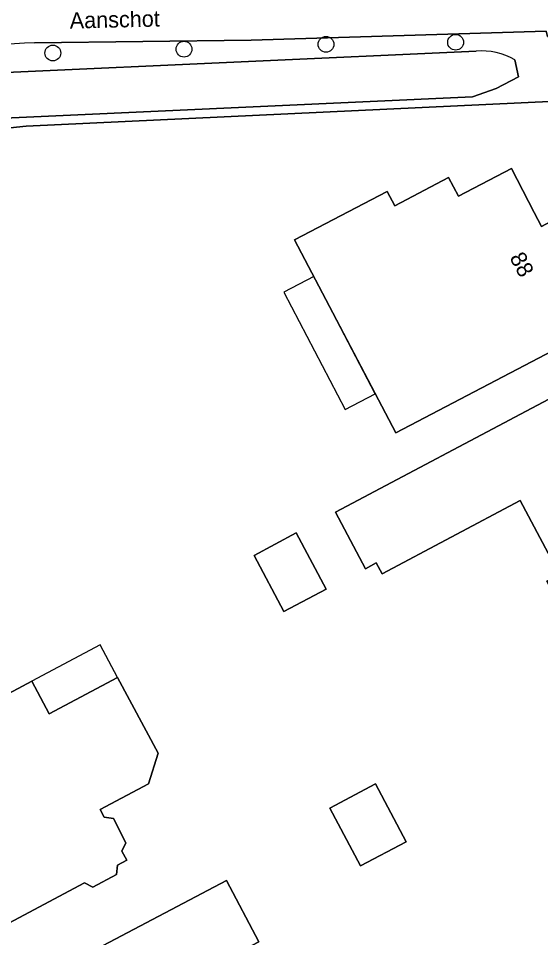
# Model space of a CAD drawing. Extents: x 160455 to 162082, y 388339 to 389736.
# Drawn here: x 160697.1 to 160729.4, y 389128.7 to 389185.7 of the extents above; entities that cross this region are included whole.
import ezdxf

# ---------------------------------------------------------------- set-up
doc = ezdxf.new("R2010")
doc.units = 0
for name, color, linetype in [('IMGEO_Berm_groen', 7, 'Continuous'), ('IMGEO_Boom', 7, 'Continuous'), ('IMGEO_Erf', 7, 'Continuous'), ('IMGEO_Openbare_ruimte_label', 7, 'Continuous'), ('IMGEO_Pand', 7, 'Continuous'), ('IMGEO_Pand_nummerreeks', 7, 'Continuous'), ('IMGEO_Pand_overbouw', 7, 'Continuous'), ('IMGEO_Rijbaan_lokaal_gesloten', 7, 'Continuous'), ('IMGEO_Waterloop', 7, 'Continuous')]:
    doc.layers.add(name, color=color, linetype=linetype)

msp = doc.modelspace()

# ---------------------------------------------------------------- linework, layer by layer
at = {"layer": 'IMGEO_Berm_groen'}
for points in [[(160730.071, 389184.553), (160729.837, 389184.55), (160729.755, 389184.879), (160711.481, 389184.323), (160698.075, 389184.169)], [(160666.834, 389177.472), (160665.364, 389176.503), (160664.307, 389175.836), (160664.197, 389175.778), (160666.197, 389171.948), (160672.111, 389174.681), (160684.438, 389177.636), (160697.543, 389178.999), (160732.154, 389180.637), (160730.071, 389184.553)], [(160696.31, 389182.326), (160725.41, 389183.641)], [(160727.816, 389183.114), (160728.029, 389182.049), (160726.655, 389181.328), (160725.191, 389180.814), (160693.03, 389179.356), (160682.254, 389178.033), (160670.594, 389175.114), (160669.893, 389176.946), (160671.837, 389178.159), (160678.437, 389179.94)]]:
    msp.add_lwpolyline(points, dxfattribs=at)
for centre, radius, start, end in [((160708.375, 388998.178), 186.276, 93.16984, 96.26084), ((160725.769, 389179.525), 4.132, 60.3035, 94.9871)]:
    msp.add_arc(centre, radius, start, end, dxfattribs=at)
at = {"layer": 'IMGEO_Boom'}
for centre in [(160716.12, 389184.07), (160724.143, 389184.197), (160699.205, 389183.53), (160707.329, 389183.767)]:
    msp.add_circle(centre, 0.489, dxfattribs=at)
at = {"layer": 'IMGEO_Erf'}
msp.add_lwpolyline([(160754.337, 389138.809), (160746.789, 389153.012), (160739.204, 389167.339), (160732.154, 389180.637), (160697.543, 389178.999), (160684.438, 389177.636), (160672.111, 389174.681), (160666.197, 389171.948), (160666.685, 389171.014), (160676.789, 389151.881), (160708.027, 389092.962), (160711.74, 389086.082), (160713.992, 389081.813), (160714.548, 389080.749), (160722.246, 389065.089), (160725.803, 389057.769), (160726.725, 389055.856)], dxfattribs=at)
for points in [[(160720.443, 389159.995), (160714.175, 389171.954), (160719.907, 389174.958), (160720.37, 389174.073), (160723.705, 389175.821), (160724.312, 389174.662), (160727.594, 389176.382), (160729.017, 389173.642), (160729.46, 389172.788), (160729.995, 389173.066), (160731.48, 389170.3), (160730.951, 389170.02), (160731.4, 389169.173), (160732.826, 389166.485)], [(160731.452, 389147.715), (160729.798, 389150.823), (160730.575, 389151.237), (160728.136, 389155.82), (160719.587, 389151.271), (160719.23, 389151.942), (160718.559, 389151.585), (160716.698, 389155.082), (160729.556, 389161.904), (160733.972, 389164.247), (160735.759, 389160.945), (160736.637, 389161.42), (160738.732, 389157.46), (160740.744, 389153.657), (160734.13, 389150.137), (160734.543, 389149.36)], [(160713.508, 389148.93), (160711.661, 389152.41), (160714.276, 389153.798), (160716.123, 389150.318)], [(160705.133, 389138.268), (160702.125, 389136.663), (160702.379, 389136.186), (160702.953, 389136.107), (160703.733, 389134.607), (160703.478, 389134.086), (160703.779, 389133.521), (160703.207, 389133.216), (160703.146, 389132.651), (160701.673, 389131.864), (160701.16, 389132.124), (160695.849, 389129.29), (160695.482, 389129.968), (160694.426, 389129.396), (160692.533, 389132.965), (160693.604, 389133.532), (160689.972, 389140.389), (160694.384, 389142.743), (160697.905, 389144.622), (160698.987, 389142.595), (160703.218, 389144.852), (160705.728, 389140.15)], [(160718.261, 389133.176), (160716.361, 389136.754), (160719.179, 389138.25), (160721.078, 389134.672)], [(160713.566, 389120.001), (160707.766, 389116.943), (160703.343, 389114.61), (160701.342, 389118.412), (160702.503, 389119.023), (160700.665, 389122.514), (160699.504, 389121.903), (160697.508, 389125.696), (160701.931, 389128.029), (160709.961, 389132.263), (160711.959, 389128.475), (160708.746, 389126.781), (160710.594, 389123.276), (160711.568, 389123.789)]]:
    msp.add_lwpolyline(points, close=True, dxfattribs=at)
at = {"layer": 'IMGEO_Pand'}
for points in [[(160729.017, 389173.642), (160727.594, 389176.382), (160724.312, 389174.662), (160723.705, 389175.821), (160720.37, 389174.073), (160719.907, 389174.958), (160714.175, 389171.954), (160720.443, 389159.995), (160732.826, 389166.485), (160731.4, 389169.173), (160730.951, 389170.02), (160731.48, 389170.3), (160729.995, 389173.066), (160729.46, 389172.788)], [(160731.452, 389147.715), (160734.543, 389149.36), (160734.13, 389150.137), (160740.744, 389153.657), (160738.732, 389157.46), (160736.637, 389161.42), (160735.759, 389160.945), (160733.972, 389164.247), (160729.556, 389161.904), (160716.698, 389155.082), (160718.559, 389151.585), (160719.23, 389151.942), (160719.587, 389151.271), (160728.136, 389155.82), (160730.575, 389151.237), (160729.798, 389150.823)], [(160713.508, 389148.93), (160716.123, 389150.318), (160714.276, 389153.798), (160711.661, 389152.41)], [(160705.133, 389138.268), (160705.728, 389140.15), (160703.218, 389144.852), (160698.987, 389142.595), (160697.905, 389144.622), (160694.384, 389142.743), (160689.972, 389140.389), (160693.604, 389133.532), (160692.533, 389132.965), (160694.426, 389129.396), (160695.482, 389129.968), (160695.849, 389129.29), (160701.16, 389132.124), (160701.673, 389131.864), (160703.146, 389132.651), (160703.207, 389133.216), (160703.779, 389133.521), (160703.478, 389134.086), (160703.733, 389134.607), (160702.953, 389136.107), (160702.379, 389136.186), (160702.125, 389136.663)], [(160718.261, 389133.176), (160721.078, 389134.672), (160719.179, 389138.25), (160716.361, 389136.754)], [(160707.766, 389116.943), (160713.566, 389120.001), (160711.568, 389123.789), (160710.594, 389123.276), (160708.746, 389126.781), (160711.959, 389128.475), (160709.961, 389132.263), (160701.931, 389128.029), (160697.508, 389125.696), (160699.504, 389121.903), (160700.665, 389122.514), (160702.503, 389119.023), (160701.342, 389118.412), (160703.343, 389114.61)]]:
    msp.add_lwpolyline(points, close=True, dxfattribs=at)
at = {"layer": 'IMGEO_Pand_overbouw'}
for points in [[(160719.169, 389162.426), (160715.362, 389169.689), (160713.5, 389168.713), (160717.306, 389161.45)], [(160698.987, 389142.595), (160703.218, 389144.852), (160702.136, 389146.88), (160697.905, 389144.622)]]:
    msp.add_lwpolyline(points, close=True, dxfattribs=at)
at = {"layer": 'IMGEO_Rijbaan_lokaal_gesloten'}
msp.add_lwpolyline([(160698.075, 389184.169), (160711.481, 389184.323), (160729.755, 389184.879), (160729.837, 389184.55), (160730.071, 389184.553), (160731.435, 389184.571), (160732.2, 389184.589)], dxfattribs=at)
msp.add_arc((160708.375, 388998.178), 186.276, 93.16984, 96.26084, dxfattribs=at)
at = {"layer": 'IMGEO_Waterloop'}
for points in [[(160725.41, 389183.641), (160696.31, 389182.326)], [(160678.437, 389179.94), (160671.837, 389178.159), (160669.893, 389176.946), (160670.594, 389175.114), (160682.254, 389178.033), (160693.03, 389179.356), (160725.191, 389180.814), (160726.655, 389181.328), (160728.029, 389182.049), (160727.816, 389183.114)]]:
    msp.add_lwpolyline(points, dxfattribs=at)
msp.add_arc((160725.769, 389179.525), 4.132, 60.3035, 94.9871, dxfattribs=at)

# ---------------------------------------------------------------- texts
at = {"layer": 'IMGEO_Openbare_ruimte_label'}
msp.add_text('Aanschot', height=1, rotation=1.3176, dxfattribs=at).set_placement((160700.261, 389185.044))
at = {"layer": 'IMGEO_Pand_nummerreeks'}
msp.add_text('88', height=1, rotation=298.2303, dxfattribs=at).set_placement((160727.457, 389170.857))

doc.saveas('drawing.dxf')
